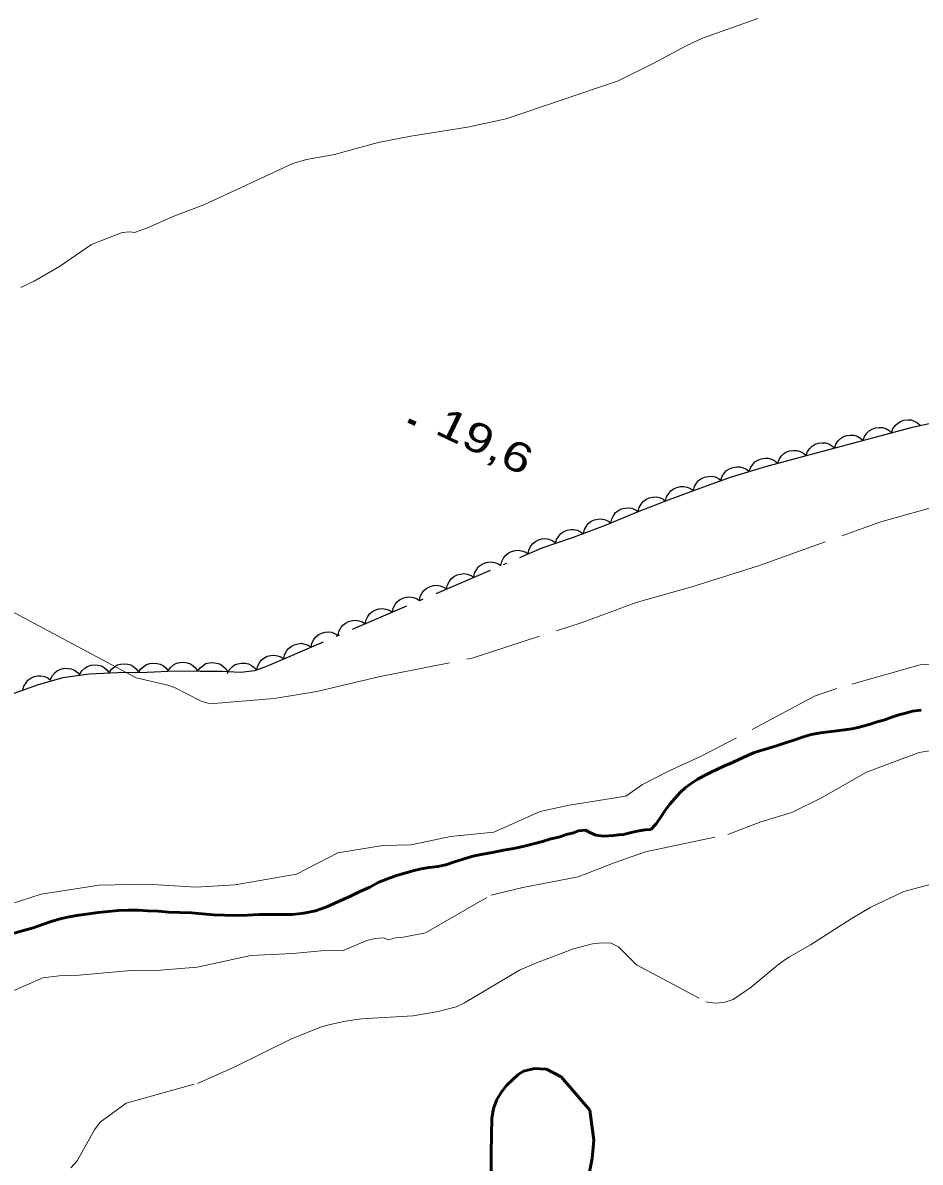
# Model space of a CAD drawing. Extents: x 355726 to 357533, y 5103782 to 5105258.
# Drawn here: x 356446.5 to 356492.1, y 5104875.1 to 5104933 of the extents above; entities that cross this region are included whole.
import ezdxf

# ---------------------------------------------------------------- set-up
doc = ezdxf.new("R2010")
doc.units = 0
doc.header["$LTSCALE"] = 0.6
for name, pattern in [('DASH_DOUBLE_DOT', [9.2, 5, -1.2, 0.3, -1.2, 0.3, -1.2]), ('DOT_DASHED', [7.7, 5, -1.2, 0.3, -1.2]), ('LONG_DASHED', [7.5, 6, -1.5])]:
    doc.linetypes.add(name, pattern=pattern)
for name, color, linetype, lineweight in [('1', 7, 'LONG_DASHED', 53), ('2', 7, 'LONG_DASHED', 13), ('3', 7, 'Continuous', 140), ('4', 7, 'DASH_DOUBLE_DOT', 53), ('44', 7, 'Continuous', 25)]:
    doc.layers.add(name, color=color, linetype=linetype, lineweight=lineweight)

msp = doc.modelspace()

# ---------------------------------------------------------------- linework, layer by layer
at = {"layer": '1'}
msp.add_lwpolyline([(356470.3, 5104872.32), (356470.28, 5104875.59), (356470.32, 5104877.34), (356470.4, 5104877.83), (356470.58, 5104878.29), (356470.82, 5104878.7), (356471.08, 5104879.03), (356471.65, 5104879.57), (356471.92, 5104879.73), (356472.48, 5104879.87), (356473.1, 5104879.84), (356473.84, 5104879.45), (356475.3, 5104877.76), (356475.5, 5104876.23), (356475.42, 5104875.3), (356475.12, 5104873.88)], dxfattribs=at)
at = {"layer": '2', "linetype": 'Continuous'}
for points in [[(356446.38, 5104919.55), (356447.07, 5104919.87), (356448.35, 5104920.61), (356449.97, 5104921.73), (356451.53, 5104922.34), (356451.92, 5104922.38), (356452.16, 5104922.34), (356452.83, 5104922.58), (356454.16, 5104923.17), (356455.69, 5104923.75), (356460.2, 5104925.84), (356460.9, 5104926.05), (356462.32, 5104926.3), (356464.54, 5104926.91), (356466.2, 5104927.24), (356469.08, 5104927.69), (356471.04, 5104928.11), (356476.73, 5104930.05), (356478.51, 5104930.93), (356480.19, 5104931.83), (356481.02, 5104932.21), (356483.84, 5104933.21)], [(356455.99, 5104898.39), (356455.51, 5104898.54), (356454.19, 5104899.22), (356453.86, 5104899.34), (356452.24, 5104899.72), (356445.06, 5104903.55)]]:
    msp.add_lwpolyline(points, dxfattribs=at)
at = {"layer": '2'}
for points in [[(356455.99, 5104898.39), (356459.25, 5104898.66), (356461.43, 5104899.02), (356464.64, 5104899.79), (356469.32, 5104900.71), (356474.9, 5104902.53), (356477.66, 5104903.55), (356480.48, 5104904.34), (356483.86, 5104905.41), (356490.08, 5104907.65), (356493.37, 5104908.57), (356496.6, 5104909.72), (356507.09, 5104912.14), (356518.4, 5104915.68), (356521.93, 5104916.67), (356527.58, 5104918.24), (356542.39, 5104922), (356545.07, 5104923.49)], [(356493.38, 5104900.47), (356492.08, 5104900.37), (356487.85, 5104899.17), (356486.72, 5104898.78), (356480.96, 5104895.73), (356479.26, 5104894.96), (356477.98, 5104894.3), (356477.12, 5104893.7), (356474.24, 5104893.24), (356472.77, 5104892.93), (356470.42, 5104891.87), (356468.21, 5104891.65), (356466.22, 5104891.23), (356464.78, 5104891.2), (356462.5, 5104890.82), (356460.39, 5104889.74), (356457.27, 5104889.2), (356455.27, 5104889.08), (356452.83, 5104889.23), (356450.36, 5104889.19), (356447.42, 5104888.72), (356445.31, 5104888.05)], [(356437.2, 5104879.9), (356447.51, 5104884.48), (356448.34, 5104884.58), (356449.35, 5104884.61), (356451.98, 5104884.84), (356453.48, 5104884.87), (356455.35, 5104885.01), (356458.07, 5104885.61), (356460.2, 5104885.71), (356461.64, 5104885.84), (356462.76, 5104885.87), (356463.97, 5104886.37), (356464.39, 5104886.47), (356464.79, 5104886.51), (356465.06, 5104886.41), (356465.42, 5104886.51), (356465.83, 5104886.54), (356466.95, 5104886.76), (356470.27, 5104888.68), (356471.89, 5104889.07), (356474.71, 5104889.61), (356476.53, 5104890.32), (356478.13, 5104890.88), (356482.31, 5104891.75), (356483.98, 5104892.4), (356485.57, 5104892.88), (356487.07, 5104893.62), (356489.36, 5104894.92), (356492.03, 5104895.92), (356495.56, 5104896.51)], [(356486.51, 5104886.15), (356488.58, 5104887.48), (356489.58, 5104888.07), (356491.26, 5104888.87), (356493.83, 5104889.55)], [(356448.92, 5104874.83), (356449.24, 5104875.18), (356450.13, 5104876.76), (356450.42, 5104877.15), (356451.73, 5104878.11), (356455.36, 5104879.11), (356457.26, 5104879.96), (356460.1, 5104881.36), (356461.62, 5104881.97), (356462.03, 5104882.09), (356462.88, 5104882.28), (356463.69, 5104882.4), (356466.31, 5104882.55), (356467.59, 5104882.76), (356468.5, 5104883.01), (356468.93, 5104883.21), (356471.72, 5104884.86), (356472.59, 5104885.24), (356474.46, 5104885.95), (356475.44, 5104886.2), (356475.9, 5104886.26), (356476.38, 5104886.23), (356476.75, 5104886.05), (356477.67, 5104885.13), (356481.19, 5104883.26), (356481.66, 5104883.19), (356482.11, 5104883.23), (356482.58, 5104883.38), (356483.5, 5104884.01), (356484.91, 5104885.19), (356485.41, 5104885.53), (356486.51, 5104886.15)]]:
    msp.add_lwpolyline(points, dxfattribs=at)
at = {"layer": '3'}
msp.add_line((356466.08, 5104912.79), (356466.44, 5104912.62), dxfattribs=at)
at = {"layer": '4'}
for points in [[(356492.13, 5104898.08), (356491.7, 5104898.03), (356491.34, 5104897.93), (356491, 5104897.83), (356490.65, 5104897.72), (356490.28, 5104897.59), (356489.89, 5104897.48), (356489.55, 5104897.36), (356489.24, 5104897.28), (356488.94, 5104897.2), (356488.61, 5104897.12), (356488.24, 5104897.07), (356487.85, 5104897.03), (356487.43, 5104896.98), (356487.02, 5104896.92), (356486.54, 5104896.83), (356486.11, 5104896.7), (356485.66, 5104896.55), (356485.24, 5104896.41), (356484.88, 5104896.3), (356484.56, 5104896.2), (356484.23, 5104896.09), (356483.94, 5104896.01), (356483.62, 5104895.91), (356483.27, 5104895.76), (356482.9, 5104895.58), (356482.52, 5104895.4)], [(356482.52, 5104895.4), (356482.14, 5104895.24), (356481.78, 5104895.08), (356481.43, 5104894.9), (356481.09, 5104894.73), (356480.75, 5104894.55), (356480.44, 5104894.34), (356480.14, 5104894.12), (356479.87, 5104893.88), (356479.61, 5104893.59), (356479.36, 5104893.3), (356479.15, 5104893.01), (356478.96, 5104892.73), (356478.66, 5104892.3), (356478.39, 5104892.01), (356478.11, 5104891.99), (356477.71, 5104891.92), (356477.26, 5104891.82), (356477.01, 5104891.76), (356476.75, 5104891.74), (356476.5, 5104891.71), (356476.01, 5104891.68), (356475.6, 5104891.72), (356475.34, 5104891.84), (356475.07, 5104891.97), (356474.72, 5104891.94), (356474.46, 5104891.84), (356474.12, 5104891.76), (356473.73, 5104891.63), (356473.32, 5104891.54), (356472.89, 5104891.41), (356472.44, 5104891.29), (356471.96, 5104891.17), (356471.43, 5104891.05), (356470.91, 5104890.96), (356470.36, 5104890.84), (356469.86, 5104890.75), (356469.35, 5104890.65), (356468.87, 5104890.5), (356468.42, 5104890.37), (356467.98, 5104890.22), (356467.57, 5104890.13), (356467.14, 5104890.08), (356466.73, 5104890.01), (356466.31, 5104889.91), (356465.9, 5104889.8), (356465.47, 5104889.68), (356465.02, 5104889.51), (356464.58, 5104889.33), (356464.12, 5104889.09), (356463.61, 5104888.86), (356463.1, 5104888.61), (356462.53, 5104888.36), (356461.94, 5104888.09), (356461.36, 5104887.88), (356460.76, 5104887.76), (356460.19, 5104887.7), (356459.64, 5104887.69), (356459.09, 5104887.7), (356458.51, 5104887.7), (356457.91, 5104887.66), (356457.31, 5104887.65), (356456.74, 5104887.66), (356456.17, 5104887.68), (356455.62, 5104887.73), (356455.05, 5104887.78), (356454.46, 5104887.8), (356453.9, 5104887.82), (356453.36, 5104887.86), (356452.83, 5104887.88), (356452.34, 5104887.92), (356451.85, 5104887.91), (356451.34, 5104887.9), (356450.82, 5104887.84), (356450.32, 5104887.8), (356449.84, 5104887.73), (356449.33, 5104887.66), (356448.85, 5104887.58), (356448.38, 5104887.47), (356447.92, 5104887.34), (356447.48, 5104887.18), (356447.01, 5104887.01), (356446.52, 5104886.88), (356446.04, 5104886.75)]]:
    msp.add_lwpolyline(points, dxfattribs=at)
at = {"layer": '44', "linetype": 'DOT_DASHED'}
msp.add_lwpolyline([(356446.04, 5104898.94), (356447.28, 5104899.38), (356448.54, 5104899.74), (356449.86, 5104899.92), (356451.32, 5104899.98), (356452.8, 5104900.01), (356454.21, 5104900.07), (356455.49, 5104900.05), (356456.6, 5104900.05), (356457.54, 5104900.01), (356458.27, 5104900.09), (356458.75, 5104900.26), (356459, 5104900.36), (356472.88, 5104906.32), (356474.46, 5104906.86), (356476.09, 5104907.48), (356477.72, 5104908.15), (356479.3, 5104908.76), (356480.86, 5104909.34), (356482.49, 5104909.92), (356484.24, 5104910.45), (356486.06, 5104910.95), (356487.9, 5104911.44), (356489.8, 5104911.95), (356491.69, 5104912.45), (356493.65, 5104912.88)], dxfattribs=at)
at = {"layer": '44'}
for points in [[(356489.18, 5104911.79), (356489.25, 5104911.98), (356489.37, 5104912.15), (356489.49, 5104912.27), (356489.64, 5104912.35), (356489.81, 5104912.42), (356490, 5104912.43), (356490.17, 5104912.43), (356490.33, 5104912.38), (356490.5, 5104912.29), (356490.63, 5104912.17)], [(356490.63, 5104912.17), (356490.7, 5104912.37), (356490.82, 5104912.53), (356490.94, 5104912.65), (356491.09, 5104912.74), (356491.26, 5104912.8), (356491.45, 5104912.82), (356491.62, 5104912.82), (356491.78, 5104912.76), (356491.95, 5104912.67), (356492.08, 5104912.55)], [(356487.74, 5104911.4), (356487.8, 5104911.59), (356487.92, 5104911.76), (356488.04, 5104911.88), (356488.19, 5104911.97), (356488.36, 5104912.03), (356488.55, 5104912.05), (356488.72, 5104912.04), (356488.88, 5104911.99), (356489.05, 5104911.9), (356489.18, 5104911.78)], [(356484.84, 5104910.61), (356484.91, 5104910.81), (356485.02, 5104910.98), (356485.14, 5104911.1), (356485.29, 5104911.19), (356485.46, 5104911.25), (356485.65, 5104911.27), (356485.82, 5104911.27), (356485.98, 5104911.21), (356486.15, 5104911.13), (356486.29, 5104911.01)], [(356486.29, 5104911.01), (356486.35, 5104911.21), (356486.47, 5104911.37), (356486.59, 5104911.49), (356486.74, 5104911.58), (356486.91, 5104911.64), (356487.11, 5104911.66), (356487.27, 5104911.66), (356487.44, 5104911.6), (356487.6, 5104911.51), (356487.74, 5104911.4)], [(356483.4, 5104910.2), (356483.46, 5104910.39), (356483.58, 5104910.56), (356483.69, 5104910.69), (356483.83, 5104910.78), (356484.01, 5104910.85), (356484.2, 5104910.87), (356484.36, 5104910.87), (356484.53, 5104910.82), (356484.69, 5104910.74), (356484.83, 5104910.63)], [(356481.96, 5104909.76), (356482.03, 5104909.96), (356482.14, 5104910.13), (356482.25, 5104910.25), (356482.4, 5104910.34), (356482.57, 5104910.41), (356482.76, 5104910.44), (356482.92, 5104910.44), (356483.09, 5104910.39), (356483.26, 5104910.31), (356483.4, 5104910.2)], [(356479.15, 5104908.71), (356479.2, 5104908.91), (356479.31, 5104909.08), (356479.41, 5104909.21), (356479.55, 5104909.31), (356479.72, 5104909.39), (356479.91, 5104909.43), (356480.07, 5104909.44), (356480.24, 5104909.4), (356480.41, 5104909.33), (356480.56, 5104909.23)], [(356480.56, 5104909.23), (356480.61, 5104909.43), (356480.72, 5104909.61), (356480.82, 5104909.74), (356480.97, 5104909.84), (356481.13, 5104909.91), (356481.32, 5104909.95), (356481.49, 5104909.96), (356481.66, 5104909.92), (356481.83, 5104909.84), (356481.97, 5104909.74)], [(356477.76, 5104908.16), (356477.8, 5104908.37), (356477.9, 5104908.54), (356478, 5104908.67), (356478.15, 5104908.78), (356478.31, 5104908.86), (356478.5, 5104908.9), (356478.66, 5104908.91), (356478.83, 5104908.88), (356479.01, 5104908.81), (356479.15, 5104908.7)], [(356476.37, 5104907.59), (356476.41, 5104907.8), (356476.51, 5104907.98), (356476.61, 5104908.11), (356476.75, 5104908.22), (356476.91, 5104908.3), (356477.1, 5104908.34), (356477.26, 5104908.36), (356477.43, 5104908.33), (356477.61, 5104908.26), (356477.76, 5104908.16)], [(356474.97, 5104907.05), (356475.02, 5104907.26), (356475.12, 5104907.43), (356475.22, 5104907.56), (356475.36, 5104907.67), (356475.53, 5104907.75), (356475.72, 5104907.78), (356475.88, 5104907.8), (356476.05, 5104907.76), (356476.22, 5104907.69), (356476.37, 5104907.59)], [(356473.56, 5104906.55), (356473.61, 5104906.75), (356473.72, 5104906.92), (356473.82, 5104907.05), (356473.97, 5104907.15), (356474.14, 5104907.22), (356474.33, 5104907.25), (356474.49, 5104907.26), (356474.66, 5104907.22), (356474.83, 5104907.14), (356474.97, 5104907.04)], [(356472.16, 5104906.01), (356472.2, 5104906.21), (356472.29, 5104906.39), (356472.39, 5104906.53), (356472.53, 5104906.64), (356472.69, 5104906.73), (356472.87, 5104906.77), (356473.04, 5104906.79), (356473.21, 5104906.76), (356473.38, 5104906.7), (356473.54, 5104906.6)], [(356470.78, 5104905.42), (356470.82, 5104905.62), (356470.91, 5104905.8), (356471.01, 5104905.94), (356471.15, 5104906.05), (356471.31, 5104906.13), (356471.5, 5104906.18), (356471.66, 5104906.2), (356471.83, 5104906.17), (356472.01, 5104906.11), (356472.16, 5104906.01)], [(356469.4, 5104904.83), (356469.44, 5104905.03), (356469.54, 5104905.21), (356469.63, 5104905.35), (356469.77, 5104905.45), (356469.93, 5104905.54), (356470.12, 5104905.59), (356470.28, 5104905.61), (356470.45, 5104905.58), (356470.63, 5104905.52), (356470.78, 5104905.42)], [(356468.02, 5104904.23), (356468.06, 5104904.44), (356468.16, 5104904.62), (356468.25, 5104904.75), (356468.39, 5104904.86), (356468.55, 5104904.95), (356468.74, 5104904.99), (356468.9, 5104905.02), (356469.07, 5104904.99), (356469.25, 5104904.92), (356469.4, 5104904.83)], [(356466.64, 5104903.64), (356466.68, 5104903.85), (356466.78, 5104904.03), (356466.87, 5104904.16), (356467.01, 5104904.27), (356467.18, 5104904.36), (356467.36, 5104904.4), (356467.52, 5104904.42), (356467.7, 5104904.39), (356467.87, 5104904.33), (356468.02, 5104904.23)], [(356465.27, 5104903.05), (356465.31, 5104903.26), (356465.4, 5104903.44), (356465.5, 5104903.57), (356465.63, 5104903.68), (356465.8, 5104903.77), (356465.98, 5104903.81), (356466.14, 5104903.83), (356466.32, 5104903.8), (356466.49, 5104903.74), (356466.64, 5104903.64)], [(356463.89, 5104902.46), (356463.93, 5104902.66), (356464.02, 5104902.84), (356464.12, 5104902.98), (356464.26, 5104903.09), (356464.42, 5104903.17), (356464.6, 5104903.22), (356464.77, 5104903.24), (356464.94, 5104903.21), (356465.11, 5104903.15), (356465.27, 5104903.05)], [(356462.51, 5104901.87), (356462.55, 5104902.07), (356462.64, 5104902.25), (356462.74, 5104902.39), (356462.88, 5104902.5), (356463.04, 5104902.58), (356463.23, 5104902.63), (356463.39, 5104902.65), (356463.56, 5104902.62), (356463.74, 5104902.56), (356463.89, 5104902.46)], [(356461.13, 5104901.28), (356461.17, 5104901.48), (356461.27, 5104901.66), (356461.36, 5104901.79), (356461.5, 5104901.9), (356461.66, 5104901.99), (356461.85, 5104902.04), (356462.01, 5104902.06), (356462.18, 5104902.03), (356462.36, 5104901.96), (356462.51, 5104901.87)], [(356459.75, 5104900.68), (356459.79, 5104900.89), (356459.89, 5104901.07), (356459.98, 5104901.2), (356460.12, 5104901.31), (356460.28, 5104901.4), (356460.47, 5104901.44), (356460.63, 5104901.47), (356460.81, 5104901.43), (356460.98, 5104901.37), (356461.13, 5104901.28)], [(356458.37, 5104900.09), (356458.41, 5104900.3), (356458.51, 5104900.48), (356458.6, 5104900.61), (356458.74, 5104900.72), (356458.91, 5104900.81), (356459.09, 5104900.85), (356459.25, 5104900.87), (356459.43, 5104900.84), (356459.6, 5104900.78), (356459.75, 5104900.68)], [(356447.89, 5104899.65), (356447.99, 5104899.84), (356448.13, 5104899.99), (356448.25, 5104900.09), (356448.42, 5104900.16), (356448.6, 5104900.2), (356448.79, 5104900.19), (356448.95, 5104900.17), (356449.11, 5104900.1), (356449.26, 5104899.99), (356449.38, 5104899.85)], [(356449.38, 5104899.9), (356449.49, 5104900.08), (356449.64, 5104900.21), (356449.78, 5104900.3), (356449.94, 5104900.36), (356450.13, 5104900.38), (356450.32, 5104900.36), (356450.48, 5104900.32), (356450.63, 5104900.23), (356450.77, 5104900.11), (356450.88, 5104899.96)], [(356450.87, 5104899.97), (356450.99, 5104900.15), (356451.14, 5104900.28), (356451.28, 5104900.37), (356451.45, 5104900.41), (356451.64, 5104900.43), (356451.83, 5104900.41), (356451.98, 5104900.37), (356452.13, 5104900.27), (356452.27, 5104900.15), (356452.37, 5104900)], [(356452.37, 5104899.99), (356452.48, 5104900.17), (356452.64, 5104900.3), (356452.77, 5104900.4), (356452.94, 5104900.45), (356453.13, 5104900.47), (356453.32, 5104900.45), (356453.47, 5104900.41), (356453.63, 5104900.32), (356453.77, 5104900.2), (356453.87, 5104900.06)], [(356453.87, 5104900.08), (356453.99, 5104900.25), (356454.15, 5104900.37), (356454.3, 5104900.46), (356454.47, 5104900.5), (356454.65, 5104900.51), (356454.84, 5104900.48), (356455, 5104900.43), (356455.14, 5104900.33), (356455.27, 5104900.2), (356455.37, 5104900.05)], [(356455.37, 5104900.05), (356455.49, 5104900.22), (356455.65, 5104900.35), (356455.79, 5104900.44), (356455.96, 5104900.48), (356456.14, 5104900.5), (356456.33, 5104900.47), (356456.49, 5104900.42), (356456.64, 5104900.32), (356456.77, 5104900.2), (356456.87, 5104900.05)], [(356456.88, 5104899.94), (356456.97, 5104900.12), (356457.12, 5104900.27), (356457.25, 5104900.37), (356457.41, 5104900.43), (356457.59, 5104900.47), (356457.78, 5104900.46), (356457.95, 5104900.43), (356458.1, 5104900.35), (356458.25, 5104900.24), (356458.37, 5104900.1)], [(356446.49, 5104899.1), (356446.54, 5104899.3), (356446.65, 5104899.47), (356446.75, 5104899.6), (356446.89, 5104899.7), (356447.06, 5104899.78), (356447.25, 5104899.81), (356447.41, 5104899.82), (356447.59, 5104899.78), (356447.76, 5104899.71), (356447.9, 5104899.6)]]:
    msp.add_lwpolyline(points, dxfattribs=at)

# ---------------------------------------------------------------- texts
at = {"layer": '3', "width": 1.3}
msp.add_text('19,6   ', height=1.5, rotation=334.423, dxfattribs=at).set_placement((356467.36, 5104912.16))

doc.saveas('drawing.dxf')
